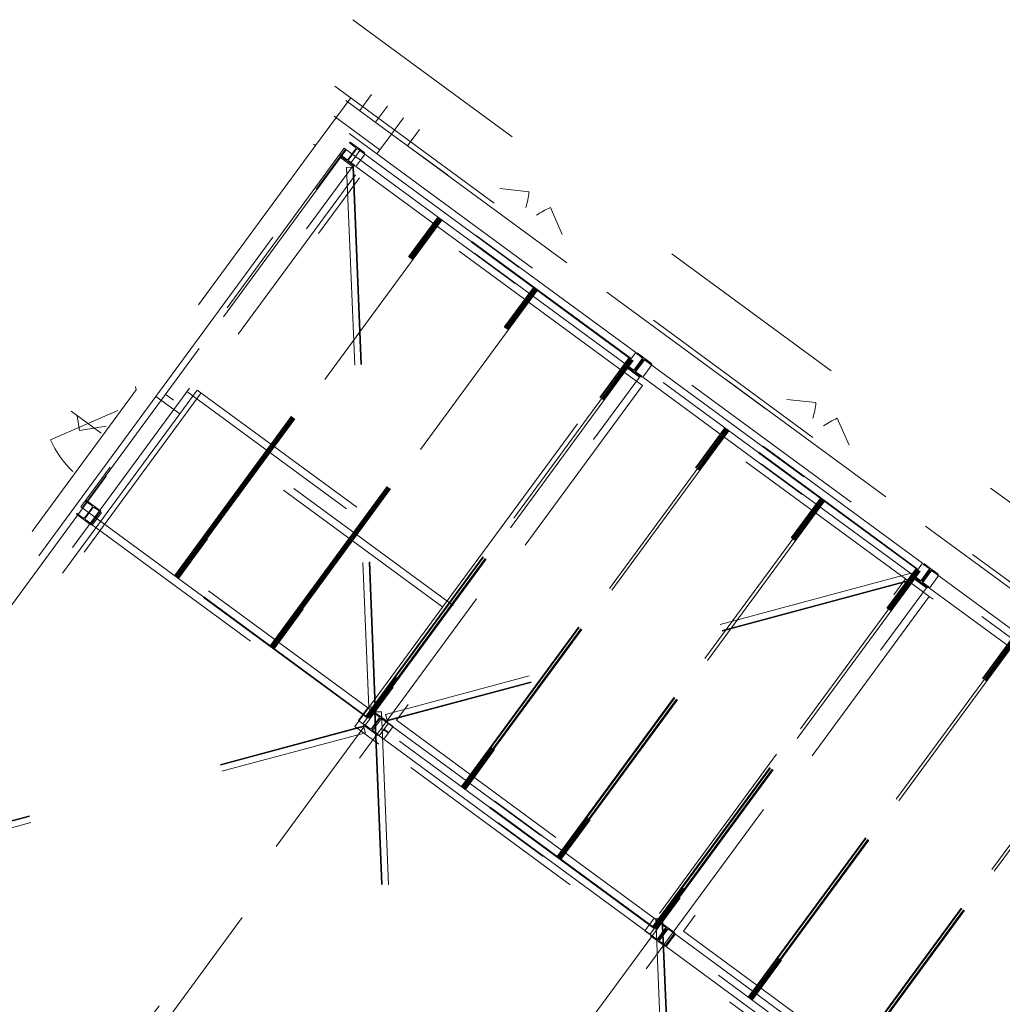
# Model space of a CAD drawing. Header units: metres. Extents: x 135583 to 135939, y 457896 to 458258.
# Tile 465 of 599: x 135739 to 135749, y 458077 to 458087. Entities that reach past the tile are written whole.
import ezdxf

# ---------------------------------------------------------------- set-up
doc = ezdxf.new("R2010")
doc.units = ezdxf.units.M
doc.linetypes.add('Hidden', pattern=[4, 2, -2])
doc.layers.add('NIEUWE INSTALLATIE', color=250, linetype='Continuous', lineweight=0)

msp = doc.modelspace()

# ---------------------------------------------------------------- linework, layer by layer
at = {"layer": 'NIEUWE INSTALLATIE', "linetype": 'Hidden'}
for p, q in [((135742.3903, 458086.8231), (135754.0756, 458078.2381)), ((135742.3903, 458086.8231), (135754.0756, 458078.2381)), ((135759.9364, 458073.1257), (135742.0054, 458086.2993)), ((135759.9364, 458073.1257), (135742.0054, 458086.2993)), ((135742.3681, 458086.0329), (135742.0128, 458085.5494)), ((135742.3681, 458086.0329), (135742.0128, 458085.5494)), ((135742.5795, 458086.0673), (135742.4593, 458085.9038)), ((135742.5795, 458086.0673), (135742.4593, 458085.9038)), ((135742.3183, 458086.0073), (135742.7817, 458085.6669)), ((135742.3183, 458086.0073), (135742.7817, 458085.6669)), ((135742.7407, 458085.9489), (135742.6205, 458085.7853)), ((135742.7407, 458085.9489), (135742.6205, 458085.7853)), ((135742.6633, 458085.5058), (135742.1999, 458085.8462)), ((135742.6633, 458085.5058), (135742.1999, 458085.8462)), ((135742.9018, 458085.8305), (135742.7817, 458085.6669)), ((135742.9018, 458085.8305), (135742.7817, 458085.6669)), ((135740.3978, 458083.0133), (135742.3516, 458085.6727)), ((135740.3978, 458083.0133), (135742.3516, 458085.6727)), ((135742.5934, 458085.4951), (135742.3516, 458085.6727)), ((135742.5934, 458085.4951), (135742.3516, 458085.6727)), ((135742.6633, 458085.5058), (135742.7817, 458085.6669)), ((135742.6633, 458085.5058), (135742.7817, 458085.6669)), ((135742.7817, 458085.6669), (135742.9429, 458085.5485)), ((135762.6871, 458071.0428), (135742.7817, 458085.6669)), ((135742.7817, 458085.6669), (135742.9429, 458085.5485)), ((135762.6871, 458071.0428), (135742.7817, 458085.6669)), ((135743.063, 458085.7121), (135742.9429, 458085.5485)), ((135742.9429, 458085.5485), (135743.063, 458085.7121)), ((135743.063, 458085.7121), (135742.9429, 458085.5485)), ((135742.9429, 458085.5485), (135743.063, 458085.7121)), ((135742.3031, 458085.5222), (135739.6388, 458081.8957)), ((135742.3031, 458085.5222), (135739.6388, 458081.8957)), ((135742.0128, 458085.5493), (135740.1976, 458083.0786)), ((135742.0128, 458085.5493), (135740.1976, 458083.0786)), ((135741.9927, 458085.5641), (135742.0128, 458085.5493)), ((135741.9927, 458085.5641), (135742.0128, 458085.5493)), ((135756.8091, 458074.8649), (135742.3031, 458085.5222)), ((135756.8091, 458074.8649), (135742.3031, 458085.5222)), ((135742.3618, 458085.5852), (135742.3562, 458085.5775)), ((135742.3618, 458085.5852), (135742.3562, 458085.5775)), ((135742.3618, 458085.5852), (135742.3562, 458085.5775)), ((135742.3562, 458085.5775), (135742.4142, 458085.5349)), ((135742.3562, 458085.5775), (135742.4142, 458085.5349)), ((135742.3562, 458085.5775), (135742.4142, 458085.5349)), ((135742.5068, 458085.4786), (135742.3618, 458085.5852)), ((135742.5068, 458085.4786), (135742.3618, 458085.5852)), ((135742.5068, 458085.4786), (135742.3618, 458085.5852)), ((135742.9429, 458085.5485), (135762.6871, 458071.0428)), ((135742.9429, 458085.5485), (135762.6871, 458071.0428)), ((135742.2654, 458085.4286), (135737.0653, 458078.3507)), ((135742.2654, 458085.4286), (135737.0653, 458078.3507)), ((135739.6521, 458081.8859), (135742.3164, 458085.5124)), ((135739.6521, 458081.8859), (135742.3164, 458085.5124)), ((135742.2662, 458085.455), (135742.2605, 458085.4474)), ((135742.2662, 458085.455), (135742.2605, 458085.4474)), ((135742.2662, 458085.455), (135742.2605, 458085.4474)), ((135742.2605, 458085.4474), (135742.4056, 458085.3408)), ((135742.2605, 458085.4474), (135742.4056, 458085.3408)), ((135742.2605, 458085.4474), (135742.4056, 458085.3408)), ((135742.3232, 458085.5074), (135742.2654, 458085.4287)), ((135742.3232, 458085.5074), (135742.2654, 458085.4287)), ((135742.2654, 458085.4286), (135742.3863, 458085.3398)), ((135742.2654, 458085.4286), (135742.3863, 458085.3398)), ((135742.3242, 458085.4124), (135742.2662, 458085.455)), ((135742.3242, 458085.4124), (135742.2662, 458085.455)), ((135742.3242, 458085.4124), (135742.2662, 458085.455)), ((135742.4174, 458085.5139), (135742.3451, 458085.4156)), ((135742.4174, 458085.5139), (135742.3451, 458085.4156)), ((135742.4174, 458085.5139), (135742.3451, 458085.4156)), ((135742.35, 458085.4121), (135742.4222, 458085.5104)), ((135742.35, 458085.4121), (135742.4222, 458085.5104)), ((135742.35, 458085.4121), (135742.4222, 458085.5104)), ((135742.4603, 458085.4997), (135742.3715, 458085.3789)), ((135742.4603, 458085.4997), (135742.3715, 458085.3789)), ((135742.4191, 458085.3377), (135742.5138, 458085.4667)), ((135742.4191, 458085.3377), (135742.5138, 458085.4667)), ((135742.4191, 458085.3377), (135742.5138, 458085.4667)), ((135742.4432, 458085.5136), (135742.5012, 458085.4709)), ((135742.4432, 458085.5136), (135742.5012, 458085.4709)), ((135742.4432, 458085.5136), (135742.5012, 458085.4709)), ((135742.4603, 458085.4997), (135745.319, 458083.3995)), ((135742.4603, 458085.4997), (135745.319, 458083.3995)), ((135742.5012, 458085.4709), (135742.5068, 458085.4786)), ((135742.5012, 458085.4709), (135742.5068, 458085.4786)), ((135742.5012, 458085.4709), (135742.5068, 458085.4786)), ((135745.2495, 458083.4568), (135742.5138, 458085.4667)), ((135745.2495, 458083.4568), (135742.5138, 458085.4667)), ((135745.2495, 458083.4568), (135742.5138, 458085.4667)), ((135742.5934, 458085.4951), (135761.3302, 458071.7294)), ((135742.5934, 458085.4951), (135761.3302, 458071.7294)), ((135742.6632, 458085.5057), (135742.6337, 458085.4655)), ((135742.6632, 458085.5057), (135742.6337, 458085.4655)), ((135737.1862, 458078.2619), (135742.3863, 458085.3398)), ((135737.1862, 458078.2619), (135742.3863, 458085.3398)), ((135742.3262, 458085.3286), (135742.5508, 458079.868)), ((135742.3262, 458085.3286), (135742.5508, 458079.868)), ((135742.3262, 458085.3286), (135742.5508, 458079.868)), ((135742.3306, 458085.329), (135742.3801, 458085.331)), ((135742.3306, 458085.329), (135742.3801, 458085.331)), ((135742.3306, 458085.329), (135742.3801, 458085.331)), ((135742.4112, 458085.3485), (135742.3532, 458085.3911)), ((135742.4112, 458085.3485), (135742.3532, 458085.3911)), ((135742.4112, 458085.3485), (135742.3532, 458085.3911)), ((135745.2302, 458083.2786), (135742.3715, 458085.3789)), ((135745.2302, 458083.2786), (135742.3715, 458085.3789)), ((135742.3935, 458085.3497), (135742.3863, 458085.3399)), ((135742.3935, 458085.3497), (135742.3863, 458085.3399)), ((135742.389, 458085.3346), (135742.6136, 458079.8741)), ((135742.389, 458085.3346), (135742.6136, 458079.8741)), ((135742.389, 458085.3346), (135742.6136, 458079.8741)), ((135742.3934, 458085.3351), (135742.3959, 458085.3352)), ((135742.3934, 458085.3351), (135742.3959, 458085.3352)), ((135742.3934, 458085.3351), (135742.3959, 458085.3352)), ((135742.3959, 458085.3352), (135742.6206, 458079.8746)), ((135742.3959, 458085.3352), (135742.6206, 458079.8746)), ((135742.3959, 458085.3352), (135742.6206, 458079.8746)), ((135742.4056, 458085.3408), (135742.4112, 458085.3485)), ((135742.4056, 458085.3408), (135742.4112, 458085.3485)), ((135742.4056, 458085.3408), (135742.4112, 458085.3485)), ((135742.4191, 458085.3377), (135745.1547, 458083.3279)), ((135742.4191, 458085.3377), (135745.1547, 458083.3279)), ((135742.4191, 458085.3377), (135745.1547, 458083.3279)), ((135745.2003, 458083.3899), (135742.4647, 458085.3998)), ((135745.2003, 458083.3899), (135742.4647, 458085.3998)), ((135745.2003, 458083.3899), (135742.4647, 458085.3998)), ((135745.2039, 458083.3948), (135742.4682, 458085.4046)), ((135745.2039, 458083.3948), (135742.4682, 458085.4046)), ((135745.2039, 458083.3948), (135742.4682, 458085.4046)), ((135737.305, 458078.2125), (135742.4561, 458085.2237)), ((135737.305, 458078.2125), (135742.4561, 458085.2237)), ((135742.4158, 458085.2533), (135740.8172, 458083.0774)), ((135742.4158, 458085.2533), (135740.8172, 458083.0774)), ((135742.4158, 458085.2533), (135740.8172, 458083.0774)), ((135742.4158, 458085.2533), (135740.8172, 458083.0774)), ((135745.0752, 458083.2995), (135742.4158, 458085.2533)), ((135745.0752, 458083.2995), (135742.4158, 458085.2533)), ((135740.5857, 458081.2), (135743.25, 458084.8265)), ((135740.5857, 458081.2), (135743.25, 458084.8265)), ((135740.5925, 458081.195), (135743.2569, 458084.8215)), ((135740.5925, 458081.195), (135743.2569, 458084.8215)), ((135740.6018, 458081.1882), (135743.2661, 458084.8147)), ((135740.6018, 458081.1882), (135743.2661, 458084.8147)), ((135740.6099, 458081.1823), (135743.2742, 458084.8088)), ((135740.6099, 458081.1823), (135743.2742, 458084.8088)), ((135740.6192, 458081.1754), (135743.2835, 458084.8019)), ((135740.6192, 458081.1754), (135743.2835, 458084.8019)), ((135743.2903, 458084.7969), (135740.626, 458081.1704)), ((135743.2903, 458084.7969), (135740.626, 458081.1704)), ((135741.5528, 458080.4895), (135744.2171, 458084.116)), ((135741.5528, 458080.4895), (135744.2171, 458084.116)), ((135741.5596, 458080.4845), (135744.2239, 458084.111)), ((135741.5596, 458080.4845), (135744.2239, 458084.111)), ((135741.5689, 458080.4777), (135744.2332, 458084.1042)), ((135741.5689, 458080.4777), (135744.2332, 458084.1042)), ((135741.5769, 458080.4718), (135744.2413, 458084.0983)), ((135741.5769, 458080.4718), (135744.2413, 458084.0983)), ((135741.5862, 458080.465), (135744.2505, 458084.0914)), ((135741.5862, 458080.465), (135744.2505, 458084.0914)), ((135744.2574, 458084.0864), (135741.5931, 458080.4599)), ((135744.2574, 458084.0864), (135741.5931, 458080.4599)), ((135745.2495, 458083.4568), (135745.1547, 458083.3279)), ((135745.2495, 458083.4568), (135745.1547, 458083.3279)), ((135745.2495, 458083.4568), (135745.1547, 458083.3279)), ((135745.263, 458083.4537), (135745.2573, 458083.4461)), ((135745.263, 458083.4537), (135745.2573, 458083.4461)), ((135745.2573, 458083.4461), (135745.3154, 458083.4034)), ((135745.2573, 458083.4461), (135745.3154, 458083.4034)), ((135745.408, 458083.3472), (135745.263, 458083.4537)), ((135745.408, 458083.3472), (135745.263, 458083.4537)), ((135742.5198, 458079.7791), (135745.1841, 458083.4055)), ((135742.5198, 458079.7791), (135745.1841, 458083.4055)), ((135742.5267, 458079.774), (135745.191, 458083.4005)), ((135742.5267, 458079.774), (135745.191, 458083.4005)), ((135745.2003, 458083.3937), (135742.5359, 458079.7672)), ((135745.2003, 458083.3937), (135742.5359, 458079.7672)), ((135742.544, 458079.7613), (135745.2083, 458083.3878)), ((135742.544, 458079.7613), (135745.2083, 458083.3878)), ((135742.5533, 458079.7545), (135745.2176, 458083.381)), ((135742.5533, 458079.7545), (135745.2176, 458083.381)), ((135745.1673, 458083.3236), (135745.1617, 458083.3159)), ((135745.1673, 458083.3236), (135745.1617, 458083.3159)), ((135745.2244, 458083.3759), (135745.1666, 458083.2972)), ((135745.2244, 458083.3759), (135745.1666, 458083.2972)), ((135745.2254, 458083.2809), (135745.1673, 458083.3236)), ((135745.2254, 458083.2809), (135745.1673, 458083.3236)), ((135745.319, 458083.3995), (135745.2302, 458083.2786)), ((135745.319, 458083.3995), (135745.2302, 458083.2786)), ((135745.3186, 458083.3825), (135745.2463, 458083.2842)), ((135745.3186, 458083.3825), (135745.2463, 458083.2842)), ((135745.3395, 458083.3845), (135745.2507, 458083.2636)), ((135745.3395, 458083.3845), (135745.2507, 458083.2636)), ((135745.2512, 458083.2806), (135745.3234, 458083.3789)), ((135745.2512, 458083.2806), (135745.3234, 458083.3789)), ((135745.3203, 458083.2063), (135745.415, 458083.3352)), ((135745.3203, 458083.2063), (135745.415, 458083.3352)), ((135745.3395, 458083.3845), (135748.2202, 458081.268)), ((135745.3395, 458083.3845), (135748.2202, 458081.268)), ((135745.3444, 458083.3821), (135745.4024, 458083.3395)), ((135745.3444, 458083.3821), (135745.4024, 458083.3395)), ((135745.4024, 458083.3395), (135745.408, 458083.3472)), ((135745.4024, 458083.3395), (135745.408, 458083.3472)), ((135748.1507, 458081.3254), (135745.415, 458083.3352)), ((135748.1507, 458081.3254), (135745.415, 458083.3352)), ((135745.1666, 458083.2972), (135739.9665, 458076.2192)), ((135745.1666, 458083.2972), (135739.9665, 458076.2192)), ((135743.4766, 458081.1236), (135745.0752, 458083.2995)), ((135743.4766, 458081.1236), (135745.0752, 458083.2995)), ((135743.4766, 458081.1236), (135745.0752, 458083.2995)), ((135743.4766, 458081.1236), (135745.0752, 458083.2995)), ((135745.3169, 458083.1219), (135745.0752, 458083.2994)), ((135745.3169, 458083.1219), (135745.0752, 458083.2994)), ((135745.1617, 458083.3159), (135745.3068, 458083.2093)), ((135745.1617, 458083.3159), (135745.3068, 458083.2093)), ((135745.1666, 458083.2972), (135745.2875, 458083.2084)), ((135745.1666, 458083.2972), (135745.2875, 458083.2084)), ((135748.1314, 458081.1472), (135745.2507, 458083.2636)), ((135748.1314, 458081.1472), (135745.2507, 458083.2636)), ((135745.3124, 458083.217), (135745.2544, 458083.2596)), ((135745.3124, 458083.217), (135745.2544, 458083.2596)), ((135748.1015, 458081.2585), (135745.3659, 458083.2683)), ((135748.1015, 458081.2585), (135745.3659, 458083.2683)), ((135748.1051, 458081.2633), (135745.3694, 458083.2731)), ((135748.1051, 458081.2633), (135745.3694, 458083.2731)), ((135740.0874, 458076.1304), (135745.2875, 458083.2084)), ((135740.0874, 458076.1304), (135745.2875, 458083.2084)), ((135745.2947, 458083.2182), (135745.2875, 458083.2084)), ((135745.2947, 458083.2182), (135745.2875, 458083.2084)), ((135745.3068, 458083.2093), (135745.3124, 458083.217)), ((135745.3068, 458083.2093), (135745.3124, 458083.217)), ((135745.3203, 458083.2063), (135748.0559, 458081.1964)), ((135745.3203, 458083.2063), (135748.0559, 458081.1964)), ((135734.4101, 458075.201), (135740.1976, 458083.0786)), ((135740.1976, 458083.0786), (135740.1922, 458083.1135)), ((135740.5764, 458082.9751), (135740.5026, 458083.0293)), ((135740.5764, 458082.9751), (135740.5026, 458083.0293)), ((135740.8172, 458083.0774), (135740.6395, 458082.8356)), ((135740.8172, 458083.0774), (135740.6395, 458082.8356)), ((135740.7123, 458083.0614), (135743.4926, 458081.0187)), ((135740.7123, 458083.0614), (135743.4926, 458081.0187)), ((135740.8172, 458083.0774), (135743.4766, 458081.1236)), ((135740.8172, 458083.0774), (135743.4766, 458081.1236)), ((135745.3169, 458083.1218), (135742.8303, 458079.7371)), ((135745.3169, 458083.1218), (135742.8303, 458079.7371)), ((135745.3169, 458083.1218), (135742.8303, 458079.7371)), ((135745.3169, 458083.1218), (135742.8303, 458079.7371)), ((135747.9764, 458081.168), (135745.3169, 458083.1218)), ((135747.9764, 458081.168), (135745.3169, 458083.1218)), ((135747.9764, 458081.168), (135745.3169, 458083.1218)), ((135747.9764, 458081.168), (135745.3169, 458083.1218)), ((135740.3978, 458083.0133), (135736.8454, 458078.1779)), ((135740.3978, 458083.0133), (135736.8454, 458078.1779)), ((135740.3978, 458083.0133), (135740.6395, 458082.8356)), ((135740.3978, 458083.0133), (135740.6395, 458082.8356)), ((135743.4038, 458080.8978), (135740.5764, 458082.9751)), ((135743.4038, 458080.8978), (135740.5764, 458082.9751)), ((135740.6395, 458082.8356), (135737.2648, 458078.2421)), ((135740.6395, 458082.8356), (135737.2648, 458078.2421)), ((135743.299, 458080.8818), (135740.6395, 458082.8356)), ((135743.299, 458080.8818), (135740.6395, 458082.8356)), ((135743.4869, 458079.0686), (135746.1512, 458082.6951)), ((135743.4869, 458079.0686), (135746.1512, 458082.6951)), ((135743.4937, 458079.0635), (135746.158, 458082.69)), ((135743.4937, 458079.0635), (135746.158, 458082.69)), ((135746.1673, 458082.6832), (135743.503, 458079.0567)), ((135746.1673, 458082.6832), (135743.503, 458079.0567)), ((135743.5111, 458079.0508), (135746.1754, 458082.6773)), ((135743.5111, 458079.0508), (135746.1754, 458082.6773)), ((135743.5203, 458079.044), (135746.1847, 458082.6705)), ((135743.5203, 458079.044), (135746.1847, 458082.6705)), ((135746.1915, 458082.6655), (135743.5272, 458079.039)), ((135746.1915, 458082.6655), (135743.5272, 458079.039)), ((135739.6975, 458081.9587), (135739.6918, 458081.951)), ((135739.6975, 458081.9587), (135739.6918, 458081.951)), ((135739.6918, 458081.951), (135739.7499, 458081.9084)), ((135739.6918, 458081.951), (135739.7499, 458081.9084)), ((135739.8425, 458081.8521), (135739.6975, 458081.9587)), ((135739.8425, 458081.8521), (135739.6975, 458081.9587)), ((135744.454, 458078.3581), (135747.1183, 458081.9846)), ((135744.454, 458078.3581), (135747.1183, 458081.9846)), ((135744.4608, 458078.3531), (135747.1251, 458081.9796)), ((135744.4608, 458078.3531), (135747.1251, 458081.9796)), ((135747.1344, 458081.9727), (135744.4701, 458078.3462)), ((135747.1344, 458081.9727), (135744.4701, 458078.3462)), ((135744.4781, 458078.3403), (135747.1424, 458081.9668)), ((135744.4781, 458078.3403), (135747.1424, 458081.9668)), ((135744.4874, 458078.3335), (135747.1517, 458081.96)), ((135744.4874, 458078.3335), (135747.1517, 458081.96)), ((135747.1586, 458081.955), (135744.4943, 458078.3285)), ((135747.1586, 458081.955), (135744.4943, 458078.3285)), ((135739.6388, 458081.8957), (135754.1447, 458071.2385)), ((135739.6388, 458081.8957), (135754.1447, 458071.2385)), ((135739.7531, 458081.8874), (135739.6808, 458081.7891)), ((135739.7531, 458081.8874), (135739.6808, 458081.7891)), ((135739.6857, 458081.7856), (135739.7579, 458081.8839)), ((135739.6857, 458081.7856), (135739.7579, 458081.8839)), ((135739.7427, 458081.7201), (135739.8374, 458081.849)), ((135739.7427, 458081.7201), (135739.8374, 458081.849)), ((135739.7548, 458081.7112), (135739.8495, 458081.8402)), ((135739.7548, 458081.7112), (135739.8495, 458081.8402)), ((135739.7789, 458081.8871), (135739.8369, 458081.8445)), ((135739.7789, 458081.8871), (135739.8369, 458081.8445)), ((135739.8369, 458081.8445), (135739.8425, 458081.8521)), ((135739.8369, 458081.8445), (135739.8425, 458081.8521)), ((135742.5411, 458079.8627), (135739.8374, 458081.849)), ((135742.5411, 458079.8627), (135739.8374, 458081.849)), ((135739.6018, 458081.8285), (135739.5962, 458081.8209)), ((135739.6018, 458081.8285), (135739.5962, 458081.8209)), ((135739.5962, 458081.8209), (135739.7413, 458081.7143)), ((135739.5962, 458081.8209), (135739.7413, 458081.7143)), ((135739.6599, 458081.7859), (135739.6018, 458081.8285)), ((135739.6599, 458081.7859), (135739.6018, 458081.8285)), ((135739.7469, 458081.722), (135739.6889, 458081.7646)), ((135739.7469, 458081.722), (135739.6889, 458081.7646)), ((135742.492, 458079.7958), (135739.7883, 458081.7822)), ((135742.492, 458079.7958), (135739.7883, 458081.7822)), ((135742.4955, 458079.8006), (135739.7918, 458081.787)), ((135742.4955, 458079.8006), (135739.7918, 458081.787)), ((135739.7413, 458081.7143), (135739.7469, 458081.722)), ((135739.7413, 458081.7143), (135739.7469, 458081.722)), ((135739.7427, 458081.7201), (135742.4464, 458079.7338)), ((135739.7427, 458081.7201), (135742.4464, 458079.7338)), ((135745.421, 458077.6476), (135748.0853, 458081.2741)), ((135745.421, 458077.6476), (135748.0853, 458081.2741)), ((135745.4279, 458077.6426), (135748.0922, 458081.2691)), ((135745.4279, 458077.6426), (135748.0922, 458081.2691)), ((135748.1015, 458081.2623), (135745.4371, 458077.6358)), ((135748.1015, 458081.2623), (135745.4371, 458077.6358)), ((135745.4452, 458077.6298), (135748.1095, 458081.2563)), ((135745.4452, 458077.6298), (135748.1095, 458081.2563)), ((135745.4545, 458077.623), (135748.1188, 458081.2495)), ((135745.4545, 458077.623), (135748.1188, 458081.2495)), ((135748.1507, 458081.3254), (135748.0559, 458081.1964)), ((135748.1507, 458081.3254), (135748.0559, 458081.1964)), ((135748.1256, 458081.2445), (135748.0678, 458081.1658)), ((135748.1256, 458081.2445), (135748.0678, 458081.1658)), ((135748.2202, 458081.268), (135748.1314, 458081.1472)), ((135748.2202, 458081.268), (135748.1314, 458081.1472)), ((135748.2198, 458081.251), (135748.1475, 458081.1527)), ((135748.2198, 458081.251), (135748.1475, 458081.1527)), ((135748.2407, 458081.253), (135748.1519, 458081.1321)), ((135748.2407, 458081.253), (135748.1519, 458081.1321)), ((135748.1524, 458081.1492), (135748.2246, 458081.2475)), ((135748.1524, 458081.1492), (135748.2246, 458081.2475)), ((135748.1642, 458081.3223), (135748.1585, 458081.3146)), ((135748.1642, 458081.3223), (135748.1585, 458081.3146)), ((135748.1585, 458081.3146), (135748.2166, 458081.272)), ((135748.1585, 458081.3146), (135748.2166, 458081.272)), ((135748.3092, 458081.2157), (135748.1642, 458081.3223)), ((135748.3092, 458081.2157), (135748.1642, 458081.3223)), ((135748.2407, 458081.253), (135751.1215, 458079.1366)), ((135748.2407, 458081.253), (135751.1215, 458079.1366)), ((135748.2456, 458081.2507), (135748.3036, 458081.208)), ((135748.2456, 458081.2507), (135748.3036, 458081.208)), ((135748.0347, 458081.2247), (135742.721, 458079.7972)), ((135748.0347, 458081.2247), (135742.721, 458079.7972)), ((135748.0347, 458081.2247), (135742.721, 458079.7972)), ((135748.0544, 458081.1647), (135742.7407, 458079.7373)), ((135748.0544, 458081.1647), (135742.7407, 458079.7373)), ((135748.0544, 458081.1647), (135742.7407, 458079.7373)), ((135748.0565, 458081.158), (135742.7427, 458079.7306)), ((135748.0565, 458081.158), (135742.7427, 458079.7306)), ((135748.0565, 458081.158), (135742.7427, 458079.7306)), ((135748.0678, 458081.1657), (135742.8677, 458074.0878)), ((135748.0678, 458081.1657), (135742.8677, 458074.0878)), ((135745.4897, 458077.7833), (135747.9764, 458081.168)), ((135745.4897, 458077.7833), (135747.9764, 458081.168)), ((135745.4897, 458077.7833), (135747.9764, 458081.168)), ((135745.4897, 458077.7833), (135747.9764, 458081.168)), ((135748.2181, 458080.9904), (135747.9764, 458081.168)), ((135748.2181, 458080.9904), (135747.9764, 458081.168)), ((135748.0361, 458081.2204), (135748.049, 458081.1726)), ((135748.0361, 458081.2204), (135748.049, 458081.1726)), ((135748.0361, 458081.2204), (135748.049, 458081.1726)), ((135748.0558, 458081.1604), (135748.0565, 458081.158)), ((135748.0558, 458081.1604), (135748.0565, 458081.158)), ((135748.0558, 458081.1604), (135748.0565, 458081.158)), ((135748.0685, 458081.1921), (135748.0629, 458081.1845)), ((135748.0685, 458081.1921), (135748.0629, 458081.1845)), ((135748.0629, 458081.1845), (135748.208, 458081.0779)), ((135748.0629, 458081.1845), (135748.208, 458081.0779)), ((135748.0678, 458081.1657), (135748.1886, 458081.0769)), ((135748.0678, 458081.1657), (135748.1886, 458081.0769)), ((135748.1266, 458081.1495), (135748.0685, 458081.1921)), ((135748.1266, 458081.1495), (135748.0685, 458081.1921)), ((135748.2215, 458081.0748), (135748.3162, 458081.2038)), ((135748.2215, 458081.0748), (135748.3162, 458081.2038)), ((135751.0027, 458079.127), (135748.2671, 458081.1369)), ((135751.0027, 458079.127), (135748.2671, 458081.1369)), ((135751.0063, 458079.1319), (135748.2706, 458081.1417)), ((135751.0063, 458079.1319), (135748.2706, 458081.1417)), ((135748.3036, 458081.208), (135748.3092, 458081.2157)), ((135748.3036, 458081.208), (135748.3092, 458081.2157)), ((135751.0519, 458079.1939), (135748.3162, 458081.2038)), ((135751.0519, 458079.1939), (135748.3162, 458081.2038)), ((135742.4109, 458079.673), (135743.4766, 458081.1236)), ((135742.4109, 458079.673), (135743.4766, 458081.1236)), ((135742.9886, 458073.999), (135748.1886, 458081.0769)), ((135742.9886, 458073.999), (135748.1886, 458081.0769)), ((135751.0327, 458079.0157), (135748.1519, 458081.1321)), ((135751.0327, 458079.0157), (135748.1519, 458081.1321)), ((135748.2136, 458081.0856), (135748.1556, 458081.1282)), ((135748.2136, 458081.0856), (135748.1556, 458081.1282)), ((135748.1959, 458081.0868), (135748.1887, 458081.077)), ((135748.1959, 458081.0868), (135748.1887, 458081.077)), ((135748.208, 458081.0779), (135748.2136, 458081.0856)), ((135748.208, 458081.0779), (135748.2136, 458081.0856)), ((135748.2215, 458081.0748), (135750.9571, 458079.065)), ((135748.2215, 458081.0748), (135750.9571, 458079.065)), ((135748.2181, 458080.9904), (135745.7315, 458077.6057)), ((135748.2181, 458080.9904), (135745.7315, 458077.6057)), ((135748.2181, 458080.9904), (135745.7315, 458077.6057)), ((135748.2181, 458080.9904), (135745.7315, 458077.6057)), ((135761.0317, 458071.5765), (135748.2181, 458080.9904)), ((135761.1526, 458071.4877), (135748.2181, 458080.9904)), ((135761.0317, 458071.5765), (135748.2181, 458080.9904)), ((135761.1526, 458071.4877), (135748.2181, 458080.9904)), ((135746.3881, 458076.9371), (135749.0524, 458080.5636)), ((135746.3881, 458076.9371), (135749.0524, 458080.5636)), ((135746.3949, 458076.9321), (135749.0592, 458080.5586)), ((135746.3949, 458076.9321), (135749.0592, 458080.5586)), ((135749.0685, 458080.5518), (135746.4042, 458076.9253)), ((135749.0685, 458080.5518), (135746.4042, 458076.9253)), ((135746.4123, 458076.9194), (135749.0766, 458080.5459)), ((135746.4123, 458076.9194), (135749.0766, 458080.5459)), ((135746.4215, 458076.9125), (135749.0859, 458080.539)), ((135746.4215, 458076.9125), (135749.0859, 458080.539)), ((135749.0927, 458080.534), (135746.4284, 458076.9075)), ((135749.0927, 458080.534), (135746.4284, 458076.9075)), ((135742.5411, 458079.8627), (135742.4464, 458079.7338)), ((135742.5411, 458079.8627), (135742.4464, 458079.7338)), ((135742.5852, 458079.8303), (135742.5411, 458079.8627)), ((135742.5852, 458079.8303), (135742.5411, 458079.8627)), ((135742.5508, 458079.8678), (135742.6208, 458079.8707)), ((135742.5508, 458079.8678), (135742.6208, 458079.8707)), ((135742.5508, 458079.8678), (135742.6208, 458079.8707)), ((135742.5508, 458079.868), (135742.5508, 458079.8678)), ((135742.5508, 458079.868), (135742.5508, 458079.8678)), ((135742.5508, 458079.868), (135742.5508, 458079.8678)), ((135742.5508, 458079.8678), (135742.5508, 458079.8679)), ((135742.5508, 458079.8678), (135742.5508, 458079.8679)), ((135742.5508, 458079.8678), (135742.5508, 458079.8679)), ((135742.6048, 458079.8705), (135742.5553, 458079.8684)), ((135742.6048, 458079.8705), (135742.5553, 458079.8684)), ((135742.6048, 458079.8705), (135742.5553, 458079.8684)), ((135742.6136, 458079.8741), (135742.6137, 458079.8713)), ((135742.6136, 458079.8741), (135742.6137, 458079.8713)), ((135742.6136, 458079.8741), (135742.6137, 458079.8713)), ((135742.6206, 458079.8746), (135742.6181, 458079.8745)), ((135742.6206, 458079.8746), (135742.6181, 458079.8745)), ((135742.6206, 458079.8746), (135742.6181, 458079.8745)), ((135742.6208, 458079.8707), (135742.6206, 458079.8746)), ((135742.6208, 458079.8707), (135742.6206, 458079.8746)), ((135742.6208, 458079.8707), (135742.6206, 458079.8746)), ((135747.3551, 458076.2266), (135750.0195, 458079.8531)), ((135747.3551, 458076.2266), (135750.0195, 458079.8531)), ((135747.362, 458076.2216), (135750.0263, 458079.8481)), ((135747.362, 458076.2216), (135750.0263, 458079.8481)), ((135750.0356, 458079.8413), (135747.3713, 458076.2148)), ((135750.0356, 458079.8413), (135747.3713, 458076.2148)), ((135742.5852, 458079.8303), (135742.4904, 458079.7014)), ((135742.5852, 458079.8303), (135742.4904, 458079.7014)), ((135742.536, 458079.7634), (135742.492, 458079.7958)), ((135742.536, 458079.7634), (135742.492, 458079.7958)), ((135742.5396, 458079.7683), (135742.4956, 458079.8006)), ((135742.5396, 458079.7683), (135742.4956, 458079.8006)), ((135742.6543, 458079.756), (135742.582, 458079.6577)), ((135742.6543, 458079.756), (135742.582, 458079.6577)), ((135742.5869, 458079.6541), (135742.6591, 458079.7524)), ((135742.5869, 458079.6541), (135742.6591, 458079.7524)), ((135742.5901, 458079.6344), (135742.6789, 458079.7552)), ((135742.5901, 458079.6344), (135742.6789, 458079.7552)), ((135742.5987, 458079.8272), (135742.593, 458079.8196)), ((135742.5987, 458079.8272), (135742.593, 458079.8196)), ((135742.593, 458079.8196), (135742.6511, 458079.777)), ((135742.593, 458079.8196), (135742.6511, 458079.777)), ((135742.7437, 458079.7207), (135742.5987, 458079.8272)), ((135742.7437, 458079.7207), (135742.5987, 458079.8272)), ((135742.6086, 458079.8252), (135742.6111, 458079.8253)), ((135742.6086, 458079.8252), (135742.6111, 458079.8253)), ((135742.845, 458074.0784), (135742.6086, 458079.8252)), ((135742.845, 458074.0784), (135742.6086, 458079.8252)), ((135742.852, 458074.0784), (135742.6156, 458079.8252)), ((135742.852, 458074.0784), (135742.6156, 458079.8252)), ((135742.6247, 458079.8223), (135742.6742, 458079.8244)), ((135742.6247, 458079.8223), (135742.6742, 458079.8244)), ((135742.9151, 458074.0775), (135742.6787, 458079.8243)), ((135742.9151, 458074.0775), (135742.6787, 458079.8243)), ((135742.6789, 458079.7552), (135745.5559, 458077.6416)), ((135742.6789, 458079.7552), (135745.5559, 458077.6416)), ((135742.6801, 458079.7556), (135742.7381, 458079.713)), ((135742.6801, 458079.7556), (135742.7381, 458079.713)), ((135742.721, 458079.7972), (135742.7208, 458079.7972)), ((135742.7208, 458079.7972), (135742.739, 458079.7296)), ((135742.7208, 458079.7972), (135742.7209, 458079.7972)), ((135742.721, 458079.7972), (135742.7208, 458079.7972)), ((135742.7208, 458079.7972), (135742.739, 458079.7296)), ((135742.7208, 458079.7972), (135742.7209, 458079.7972)), ((135742.721, 458079.7972), (135742.7208, 458079.7972)), ((135742.7208, 458079.7972), (135742.739, 458079.7296)), ((135742.7208, 458079.7972), (135742.7209, 458079.7972)), ((135742.7352, 458079.7452), (135742.7224, 458079.793)), ((135742.7352, 458079.7452), (135742.7224, 458079.793)), ((135742.7352, 458079.7452), (135742.7224, 458079.793)), ((135747.3793, 458076.2089), (135750.0436, 458079.8354)), ((135747.3793, 458076.2089), (135750.0436, 458079.8354)), ((135747.3886, 458076.2021), (135750.0529, 458079.8285)), ((135747.3886, 458076.2021), (135750.0529, 458079.8285)), ((135750.0598, 458079.8235), (135747.3954, 458076.197)), ((135750.0598, 458079.8235), (135747.3954, 458076.197)), ((135737.188, 458078.253), (135742.5017, 458079.6804)), ((135737.188, 458078.253), (135742.5017, 458079.6804)), ((135737.1896, 458078.2461), (135742.5033, 458079.6735)), ((135737.1896, 458078.2461), (135742.5033, 458079.6735)), ((135742.4109, 458079.673), (135742.6526, 458079.4954)), ((135742.4109, 458079.673), (135742.6526, 458079.4954)), ((135742.4464, 458079.7337), (135742.4904, 458079.7014)), ((135742.4464, 458079.7337), (135742.4904, 458079.7014)), ((135742.503, 458079.6971), (135742.4974, 458079.6894)), ((135742.503, 458079.6971), (135742.4974, 458079.6894)), ((135742.4974, 458079.6894), (135742.6425, 458079.5829)), ((135742.4974, 458079.6894), (135742.6425, 458079.5829)), ((135742.5017, 458079.6804), (135742.5024, 458079.678)), ((135742.5017, 458079.6804), (135742.5024, 458079.678)), ((135742.5025, 458079.664), (135742.5153, 458079.6162)), ((135742.5025, 458079.664), (135742.5153, 458079.6162)), ((135742.5611, 458079.6545), (135742.503, 458079.6971)), ((135742.5611, 458079.6545), (135742.503, 458079.6971)), ((135742.656, 458079.5798), (135742.7507, 458079.7087)), ((135742.656, 458079.5798), (135742.7507, 458079.7087)), ((135742.749, 458079.6069), (135742.7016, 458079.6418)), ((135742.749, 458079.6069), (135742.7016, 458079.6418)), ((135742.7035, 458079.5449), (135742.7982, 458079.6738)), ((135742.7035, 458079.5449), (135742.7982, 458079.6738)), ((135742.7526, 458079.6118), (135742.7051, 458079.6467)), ((135742.7526, 458079.6118), (135742.7051, 458079.6467)), ((135742.7407, 458079.7373), (135742.738, 458079.7366)), ((135742.7407, 458079.7373), (135742.738, 458079.7366)), ((135742.7407, 458079.7373), (135742.738, 458079.7366)), ((135742.7381, 458079.713), (135742.7437, 458079.7207)), ((135742.7381, 458079.713), (135742.7437, 458079.7207)), ((135742.739, 458079.7296), (135742.7427, 458079.7306)), ((135742.739, 458079.7296), (135742.7427, 458079.7306)), ((135742.739, 458079.7296), (135742.7427, 458079.7306)), ((135742.7427, 458079.7306), (135742.7421, 458079.733)), ((135742.7427, 458079.7306), (135742.7421, 458079.733)), ((135742.7427, 458079.7306), (135742.7421, 458079.733)), ((135742.7982, 458079.6738), (135742.7507, 458079.7087)), ((135742.7982, 458079.6738), (135742.7507, 458079.7087)), ((135745.4357, 458077.7361), (135742.7982, 458079.6738)), ((135745.4357, 458077.7361), (135742.7982, 458079.6738)), ((135742.8303, 458079.7371), (135745.4897, 458077.7833)), ((135742.8303, 458079.7371), (135745.4897, 458077.7833)), ((135742.8303, 458079.7371), (135745.4897, 458077.7833)), ((135742.8303, 458079.7371), (135745.4897, 458077.7833)), ((135737.2026, 458078.1844), (135742.5163, 458079.6118)), ((135737.2026, 458078.1844), (135742.5163, 458079.6118)), ((135745.4671, 458077.5207), (135742.5901, 458079.6344)), ((135745.4671, 458077.5207), (135742.5901, 458079.6344)), ((135742.6481, 458079.5905), (135742.5901, 458079.6331)), ((135742.6481, 458079.5905), (135742.5901, 458079.6331)), ((135742.6425, 458079.5829), (135742.6481, 458079.5905)), ((135742.6425, 458079.5829), (135742.6481, 458079.5905)), ((135742.656, 458079.5798), (135742.7034, 458079.5449)), ((135742.656, 458079.5798), (135742.7034, 458079.5449)), ((135742.7035, 458079.5449), (135745.341, 458077.6071)), ((135742.7035, 458079.5449), (135745.341, 458077.6071)), ((135745.3866, 458077.6692), (135742.7491, 458079.6069)), ((135745.3866, 458077.6692), (135742.7491, 458079.6069)), ((135745.3902, 458077.674), (135742.7526, 458079.6117)), ((135745.3902, 458077.674), (135742.7526, 458079.6117)), ((135754.2574, 458070.9696), (135742.6526, 458079.4954)), ((135754.2574, 458070.9696), (135742.6526, 458079.4954)), ((135737.2648, 458078.2421), (135754.4301, 458065.631)), ((135737.2648, 458078.2421), (135754.4301, 458065.631)), ((135745.4357, 458077.7361), (135745.341, 458077.6071)), ((135745.4357, 458077.7361), (135745.341, 458077.6071)), ((135745.4372, 458077.632), (135745.3866, 458077.6691)), ((135745.4372, 458077.632), (135745.3866, 458077.6691)), ((135745.4408, 458077.6368), (135745.3902, 458077.674)), ((135745.4408, 458077.6368), (135745.3902, 458077.674)), ((135745.4864, 458077.6989), (135745.3916, 458077.5699)), ((135745.4864, 458077.6989), (135745.3916, 458077.5699)), ((135745.4864, 458077.6989), (135745.4358, 458077.736)), ((135745.4864, 458077.6989), (135745.4358, 458077.736)), ((135745.4522, 458077.7322), (135745.6901, 458071.9488)), ((135745.4522, 458077.7322), (135745.6901, 458071.9488)), ((135745.4522, 458077.7322), (135745.6901, 458071.9488)), ((135745.4567, 458077.7326), (135745.5061, 458077.7347)), ((135745.4567, 458077.7326), (135745.5061, 458077.7347)), ((135745.4567, 458077.7326), (135745.5061, 458077.7347)), ((135745.4998, 458077.6958), (135745.4942, 458077.6881)), ((135745.4998, 458077.6958), (135745.4942, 458077.6881)), ((135745.4942, 458077.6881), (135745.5522, 458077.6455)), ((135745.4942, 458077.6881), (135745.5522, 458077.6455)), ((135745.6449, 458077.5892), (135745.4998, 458077.6958)), ((135745.6449, 458077.5892), (135745.4998, 458077.6958)), ((135745.515, 458077.7383), (135745.7529, 458071.9548)), ((135745.515, 458077.7383), (135745.7529, 458071.9548)), ((135745.515, 458077.7383), (135745.7529, 458071.9548)), ((135745.5195, 458077.7387), (135745.522, 458077.7388)), ((135745.5195, 458077.7387), (135745.522, 458077.7388)), ((135745.5195, 458077.7387), (135745.522, 458077.7388)), ((135745.522, 458077.7388), (135745.7599, 458071.9554)), ((135745.522, 458077.7388), (135745.7599, 458071.9554)), ((135745.522, 458077.7388), (135745.7599, 458071.9554)), ((135745.3411, 458077.6071), (135745.3916, 458077.5699)), ((135745.3411, 458077.6071), (135745.3916, 458077.5699)), ((135745.4042, 458077.5656), (135745.3986, 458077.558)), ((135745.4042, 458077.5656), (135745.3986, 458077.558)), ((135745.3986, 458077.558), (135745.5437, 458077.4514)), ((135745.3986, 458077.558), (135745.5437, 458077.4514)), ((135745.4623, 458077.523), (135745.4042, 458077.5656)), ((135745.4623, 458077.523), (135745.4042, 458077.5656)), ((135745.4671, 458077.5207), (135745.5559, 458077.6416)), ((135745.4671, 458077.5207), (135745.5559, 458077.6416)), ((135745.5555, 458077.6245), (135745.4832, 458077.5262)), ((135745.5555, 458077.6245), (135745.4832, 458077.5262)), ((135745.4876, 458077.5056), (135745.5764, 458077.6265)), ((135745.4876, 458077.5056), (135745.5764, 458077.6265)), ((135745.4881, 458077.5227), (135745.5603, 458077.621)), ((135745.4881, 458077.5227), (135745.5603, 458077.621)), ((135745.547, 458077.4558), (135745.6417, 458077.5847)), ((135745.547, 458077.4558), (135745.6417, 458077.5847)), ((135745.5572, 458077.4483), (135745.6519, 458077.5773)), ((135745.5572, 458077.4483), (135745.6519, 458077.5773)), ((135745.5764, 458077.6265), (135748.4568, 458075.5103)), ((135745.5764, 458077.6265), (135748.4568, 458075.5103)), ((135745.5813, 458077.6242), (135745.6393, 458077.5816)), ((135745.5813, 458077.6242), (135745.6393, 458077.5816)), ((135745.6393, 458077.5816), (135745.6449, 458077.5892)), ((135745.6393, 458077.5816), (135745.6449, 458077.5892)), ((135748.3996, 458075.5585), (135745.6417, 458077.5847)), ((135748.3996, 458075.5585), (135745.6417, 458077.5847)), ((135745.7315, 458077.6057), (135758.5451, 458068.1918)), ((135745.7315, 458077.6057), (135758.6659, 458068.103)), ((135745.7315, 458077.6057), (135758.5451, 458068.1918)), ((135745.7315, 458077.6057), (135758.6659, 458068.103)), ((135748.368, 458075.3895), (135745.4876, 458077.5056)), ((135748.368, 458075.3895), (135745.4876, 458077.5056)), ((135745.5493, 458077.4591), (135745.4913, 458077.5017)), ((135745.5493, 458077.4591), (135745.4913, 458077.5017)), ((135745.5437, 458077.4514), (135745.5493, 458077.4591)), ((135745.5437, 458077.4514), (135745.5493, 458077.4591)), ((135745.547, 458077.4558), (135748.3049, 458075.4296)), ((135745.547, 458077.4558), (135748.3049, 458075.4296)), ((135748.3505, 458075.4917), (135745.5926, 458077.5178)), ((135748.3505, 458075.4917), (135745.5926, 458077.5178)), ((135748.354, 458075.4965), (135745.5961, 458077.5227)), ((135748.354, 458075.4965), (135745.5961, 458077.5227))]:
    msp.add_line(p, q, dxfattribs=at)
at = {"layer": 'NIEUWE INSTALLATIE'}
for p, q in [((135743.8767, 458085.1144), (135744.1709, 458085.0819)), ((135744.506, 458084.652), (135744.387, 458084.9231)), ((135746.7779, 458082.9829), (135747.0721, 458082.9504)), ((135740.0139, 458082.8707), (135739.3344, 458082.5725)), ((135739.8449, 458082.6408), (135739.5427, 458082.8628)), ((135739.6038, 458082.818), (135739.6264, 458082.6697)), ((135747.4072, 458082.5206), (135747.2882, 458082.7916)), ((135739.8965, 458082.711), (135739.6264, 458082.6697))]:
    msp.add_line(p, q, dxfattribs=at)
for centre, radius, start, end in [((135743.1908, 458085.1901), 0.986, 344.3606, 353.696), ((135744.7833, 458084.0202), 0.986, 113.696, 123.0314), ((135746.092, 458083.0587), 0.986, 344.3606, 353.696), ((135747.6845, 458081.8887), 0.986, 113.696, 123.0314), ((135740.2281, 458082.9647), 0.976, 203.696, 226.74846)]:
    msp.add_arc(centre, radius, start, end, dxfattribs=at)
at = {"layer": 'NIEUWE INSTALLATIE', "linetype": 'Hidden'}
for centre, start, end in [((135739.741, 458081.8963), 323.696, 53.696), ((135739.741, 458081.8963), 323.696, 53.696), ((135739.6978, 458081.7767), 143.696, 233.696), ((135739.6978, 458081.7767), 143.696, 233.696), ((135745.5001, 458077.5138), 143.696, 233.696), ((135745.5001, 458077.5138), 143.696, 233.696)]:
    msp.add_arc(centre, 0.015, start, end, dxfattribs=at)
for centre, major_axis, ratio, start_param, end_param in [((135742.4053, 458085.5228), (0.0089, 0.0121), 1, 4.712389, 6.283185), ((135742.4053, 458085.5228), (0.0089, 0.0121), 1, 4.712389, 6.283185), ((135742.4053, 458085.5228), (0.0089, 0.0121), 1, 4.712389, 6.283185), ((135742.4343, 458085.5015), (0.0089, 0.0121), 1, 0, 1.570796), ((135742.4343, 458085.5015), (0.0089, 0.0121), 1, 0, 1.570796), ((135742.4343, 458085.5015), (0.0089, 0.0121), 1, 0, 1.570796), ((135742.3331, 458085.4245), (0.0146, -0.0036), 1, 4.31969, 5.890486), ((135742.3331, 458085.4245), (0.0146, -0.0036), 1, 4.31969, 5.890486), ((135742.3331, 458085.4245), (0.0146, -0.0036), 1, 4.31969, 5.890486), ((135742.3307, 458085.3288), (0.0045, 0.00018), 0.055443, 1.570796, 3.141593), ((135742.3307, 458085.3288), (0.0045, 0.00018), 0.055443, 1.570796, 3.141593), ((135742.3307, 458085.3288), (0.0045, 0.00018), 0.055443, 1.570796, 3.141593), ((135742.3621, 458085.4032), (0.0089, 0.0121), 1, 1.570796, 3.141593), ((135742.3621, 458085.4032), (0.0089, 0.0121), 1, 1.570796, 3.141593), ((135742.3621, 458085.4032), (0.0089, 0.0121), 1, 1.570796, 3.141593), ((135742.3801, 458085.3315), (0.00899, 0.00037), 0.055443, 4.712389, 6.283185), ((135742.3801, 458085.3315), (0.00899, 0.00037), 0.055443, 4.712389, 6.283185), ((135742.3801, 458085.3315), (0.00899, 0.00037), 0.055443, 4.712389, 6.283185), ((135742.3935, 458085.3348), (0.0045, 0.00018), 0.055443, 1.570796, 3.141593), ((135742.3935, 458085.3348), (0.0045, 0.00018), 0.055443, 1.570796, 3.141593), ((135742.3935, 458085.3348), (0.0045, 0.00018), 0.055443, 1.570796, 3.141593), ((135745.3065, 458083.3914), (0.0089, 0.0121), 1, 4.712389, 6.283185), ((135745.3065, 458083.3914), (0.0089, 0.0121), 1, 4.712389, 6.283185), ((135745.3355, 458083.37), (0.0089, 0.0121), 1, 0, 1.570796), ((135745.3355, 458083.37), (0.0089, 0.0121), 1, 0, 1.570796), ((135745.2343, 458083.293), (0.0146, -0.0036), 1, 4.31969, 5.890486), ((135745.2343, 458083.293), (0.0146, -0.0036), 1, 4.31969, 5.890486), ((135745.2633, 458083.2717), (0.0089, 0.0121), 1, 1.570796, 3.141593), ((135745.2633, 458083.2717), (0.0089, 0.0121), 1, 1.570796, 3.141593), ((135739.77, 458081.875), (-0.0097, 0.0115), 1, 4.949151, 6.519948), ((135739.77, 458081.875), (-0.0097, 0.0115), 1, 4.949151, 6.519948), ((135739.6687, 458081.798), (0.0047, 0.0143), 1, 2.82478, 4.395577), ((135739.6687, 458081.798), (0.0047, 0.0143), 1, 2.82478, 4.395577), ((135748.2077, 458081.2599), (0.0089, 0.0121), 1, 4.712389, 6.283185), ((135748.2077, 458081.2599), (0.0089, 0.0121), 1, 4.712389, 6.283185), ((135748.2367, 458081.2386), (0.0089, 0.0121), 1, 0, 1.570796), ((135748.2367, 458081.2386), (0.0089, 0.0121), 1, 0, 1.570796), ((135748.0359, 458081.2203), (-0.00117, 0.00435), 0.055443, 4.712389, 6.283185), ((135748.0359, 458081.2203), (-0.00117, 0.00435), 0.055443, 4.712389, 6.283185), ((135748.0359, 458081.2203), (-0.00117, 0.00435), 0.055443, 4.712389, 6.283185), ((135748.0494, 458081.1727), (-0.00233, 0.00869), 0.055443, 1.570796, 3.141593), ((135748.0494, 458081.1727), (-0.00233, 0.00869), 0.055443, 1.570796, 3.141593), ((135748.0494, 458081.1727), (-0.00233, 0.00869), 0.055443, 1.570796, 3.141593), ((135748.0556, 458081.1604), (-0.00117, 0.00435), 0.055443, 4.712389, 6.283185), ((135748.0556, 458081.1604), (-0.00117, 0.00435), 0.055443, 4.712389, 6.283185), ((135748.0556, 458081.1604), (-0.00117, 0.00435), 0.055443, 4.712389, 6.283185), ((135748.1354, 458081.1616), (0.0146, -0.0036), 1, 4.31969, 5.890486), ((135748.1354, 458081.1616), (0.0146, -0.0036), 1, 4.31969, 5.890486), ((135748.1645, 458081.1403), (0.0089, 0.0121), 1, 1.570796, 3.141593), ((135748.1645, 458081.1403), (0.0089, 0.0121), 1, 1.570796, 3.141593), ((135742.5553, 458079.8682), (0.0045, 0.00018), 0.055443, 1.570796, 3.141593), ((135742.5553, 458079.8682), (0.0045, 0.00018), 0.055443, 1.570796, 3.141593), ((135742.5553, 458079.8682), (0.0045, 0.00018), 0.055443, 1.570796, 3.141593), ((135742.6047, 458079.871), (0.00899, 0.00037), 0.055443, 4.712389, 6.283185), ((135742.6047, 458079.871), (0.00899, 0.00037), 0.055443, 4.712389, 6.283185), ((135742.6047, 458079.871), (0.00899, 0.00037), 0.055443, 4.712389, 6.283185), ((135742.6181, 458079.8742), (0.0045, 0.00018), 0.055443, 1.570796, 3.141593), ((135742.6181, 458079.8742), (0.0045, 0.00018), 0.055443, 1.570796, 3.141593), ((135742.6181, 458079.8742), (0.0045, 0.00018), 0.055443, 1.570796, 3.141593), ((135742.6111, 458079.825), (0.0045, 0.00018), 0.055443, 0, 1.570796), ((135742.6111, 458079.825), (0.0045, 0.00018), 0.055443, 0, 1.570796), ((135742.6247, 458079.8228), (0.00899, 0.00037), 0.055443, 3.141593, 4.712389), ((135742.6247, 458079.8228), (0.00899, 0.00037), 0.055443, 3.141593, 4.712389), ((135742.6422, 458079.7649), (0.0098, 0.0114), 1, 4.788276, 6.359072), ((135742.6422, 458079.7649), (0.0098, 0.0114), 1, 4.788276, 6.359072), ((135742.6712, 458079.7435), (-0.0143, 0.0047), 1, 4.395577, 5.966373), ((135742.6712, 458079.7435), (-0.0143, 0.0047), 1, 4.395577, 5.966373), ((135742.6742, 458079.8241), (0.0045, 0.00018), 0.055443, 0, 1.570796), ((135742.6742, 458079.8241), (0.0045, 0.00018), 0.055443, 0, 1.570796), ((135742.7221, 458079.7929), (-0.00117, 0.00435), 0.055443, 4.712389, 6.283185), ((135742.7221, 458079.7929), (-0.00117, 0.00435), 0.055443, 4.712389, 6.283185), ((135742.7221, 458079.7929), (-0.00117, 0.00435), 0.055443, 4.712389, 6.283185), ((135742.7357, 458079.7453), (-0.00233, 0.00869), 0.055443, 1.570796, 3.141593), ((135742.7357, 458079.7453), (-0.00233, 0.00869), 0.055443, 1.570796, 3.141593), ((135742.7357, 458079.7453), (-0.00233, 0.00869), 0.055443, 1.570796, 3.141593), ((135742.503, 458079.6641), (0.00233, -0.00869), 0.055443, 3.141593, 4.712389), ((135742.503, 458079.6641), (0.00233, -0.00869), 0.055443, 3.141593, 4.712389), ((135742.5021, 458079.6779), (0.00117, -0.00435), 0.055443, 0, 1.570796), ((135742.5021, 458079.6779), (0.00117, -0.00435), 0.055443, 0, 1.570796), ((135742.5699, 458079.6665), (0.0098, 0.0114), 1, 3.21748, 4.788276), ((135742.5699, 458079.6665), (0.0098, 0.0114), 1, 3.21748, 4.788276), ((135742.599, 458079.6452), (-0.0123, 0.0086), 1, 6.260374, 7.831171), ((135742.599, 458079.6452), (-0.0123, 0.0086), 1, 6.260374, 7.831171), ((135742.7418, 458079.733), (-0.00117, 0.00435), 0.055443, 4.712389, 6.283185), ((135742.7418, 458079.733), (-0.00117, 0.00435), 0.055443, 4.712389, 6.283185), ((135742.7418, 458079.733), (-0.00117, 0.00435), 0.055443, 4.712389, 6.283185), ((135742.5151, 458079.6161), (0.00117, -0.00435), 0.055443, 0, 1.570796), ((135742.5151, 458079.6161), (0.00117, -0.00435), 0.055443, 0, 1.570796), ((135745.4567, 458077.7324), (0.0045, 0.00018), 0.055443, 1.570796, 3.141593), ((135745.4567, 458077.7324), (0.0045, 0.00018), 0.055443, 1.570796, 3.141593), ((135745.4567, 458077.7324), (0.0045, 0.00018), 0.055443, 1.570796, 3.141593), ((135745.5061, 458077.7352), (0.00899, 0.00037), 0.055443, 4.712389, 6.283185), ((135745.5061, 458077.7352), (0.00899, 0.00037), 0.055443, 4.712389, 6.283185), ((135745.5061, 458077.7352), (0.00899, 0.00037), 0.055443, 4.712389, 6.283185), ((135745.5195, 458077.7385), (0.0045, 0.00018), 0.055443, 1.570796, 3.141593), ((135745.5195, 458077.7385), (0.0045, 0.00018), 0.055443, 1.570796, 3.141593), ((135745.5195, 458077.7385), (0.0045, 0.00018), 0.055443, 1.570796, 3.141593), ((135745.5434, 458077.6334), (-0.0068, 0.0134), 1, 3.610179, 5.180975), ((135745.5434, 458077.6334), (-0.0068, 0.0134), 1, 3.610179, 5.180975), ((135745.5724, 458077.6121), (-0.0114, 0.0098), 1, 4.788276, 6.359072), ((135745.5724, 458077.6121), (-0.0114, 0.0098), 1, 4.788276, 6.359072), ((135745.4711, 458077.5351), (-0.0133, 0.0069), 1, 1.414859, 2.985656), ((135745.4711, 458077.5351), (-0.0133, 0.0069), 1, 1.414859, 2.985656)]:
    msp.add_ellipse(centre, major_axis=major_axis, ratio=ratio, start_param=start_param, end_param=end_param, dxfattribs=at)

doc.saveas('drawing.dxf')
